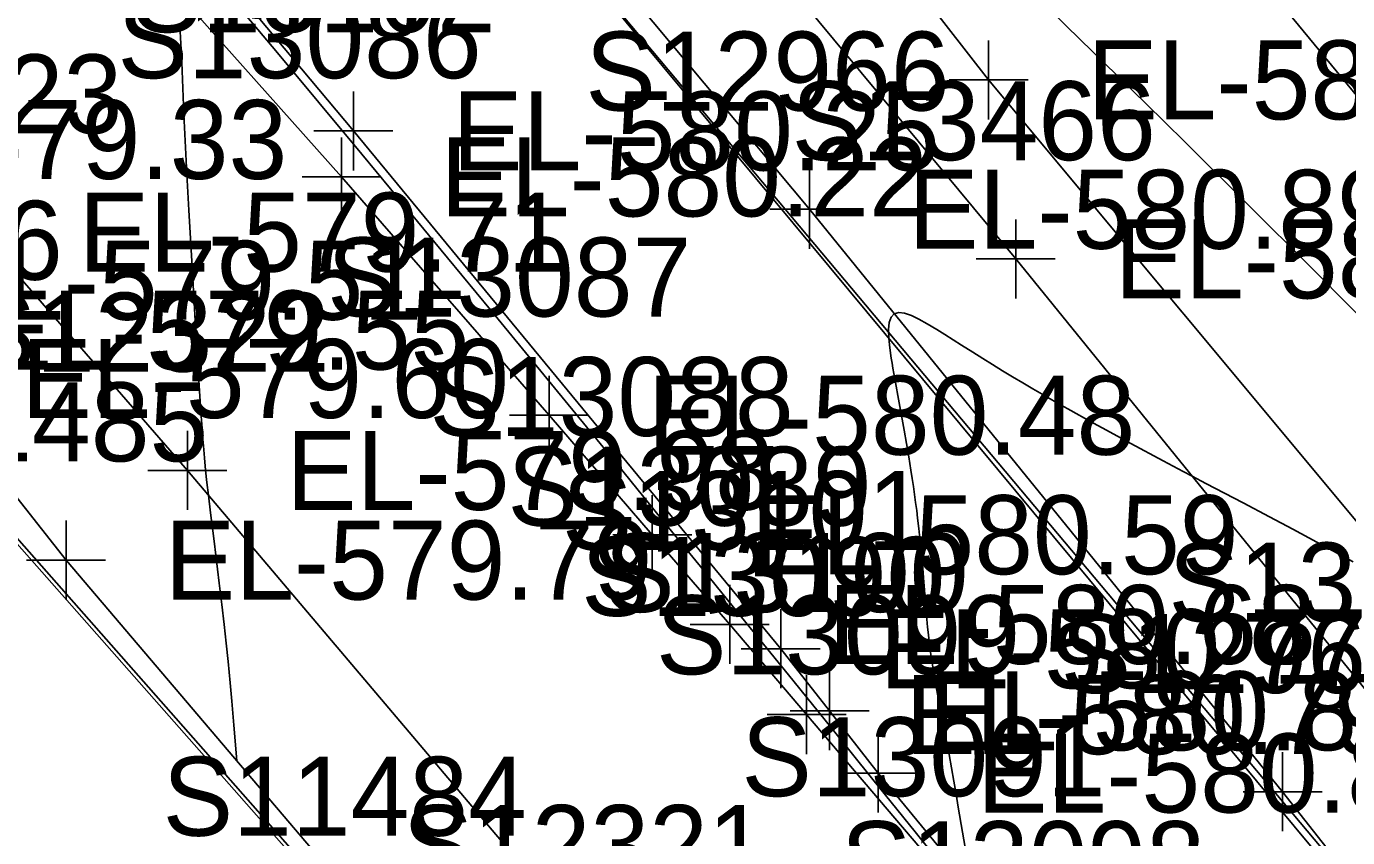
# Model space of a CAD drawing. Extents: x 1729869 to 1735532, y 648588 to 653771.
# Drawn here: x 1731311 to 1731377.9, y 651888.2 to 651929.3 of the extents above; entities that cross this region are included whole.
import ezdxf

# ---------------------------------------------------------------- set-up
doc = ezdxf.new("R2010")
doc.units = 0
for name, color, linetype in [('SURVEY - CENTERLINE - Preliminary', 7, 'Continuous'), ('SURVEY - CONTOURS - Index with Text', 7, 'Continuous'), ('SURVEY - CONTOURS - Intermediate with optional Text', 7, 'Continuous'), ('SURVEY - DRAINAGE - Area Shapes', 7, 'Continuous'), ('SURVEY - DRAINAGE - Area Shapes Text', 7, 'Continuous'), ('SURVEY - DRAINAGE - Storm Sewer', 7, 'Continuous'), ('SURVEY - DTM - Breaklines', 7, 'Continuous'), ('SURVEY - DTM - Breaklines - Points - Elevations', 7, 'Continuous'), ('SURVEY - DTM - Breaklines - Points - Locators', 7, 'Continuous'), ('SURVEY - ROADSIDE BARRIERS - Points - Elevations', 7, 'Continuous'), ('SURVEY - ROADSIDE BARRIERS - Points - Locators', 7, 'Continuous'), ('SURVEY - ROADSIDE BARRIERS - Points - Numbers', 7, 'Continuous'), ('SURVEY - ROADSIDE BARRIERS with Text', 7, 'Continuous'), ('SURVEY - TRANSPORTATION - Features', 7, 'Continuous'), ('SURVEY - TRANSPORTATION - Features - Points - Elevations', 7, 'Continuous'), ('SURVEY - TRANSPORTATION - Features - Points - Locators', 7, 'Continuous'), ('SURVEY - TRANSPORTATION - Features - Points - Numbers', 7, 'Continuous'), ('SURVEY - TRANSPORTATION - Roads', 7, 'Continuous'), ('SURVEY - TRANSPORTATION - Roads - Points - Elevations', 7, 'Continuous'), ('SURVEY - TRANSPORTATION - Roads - Points - Locators', 7, 'Continuous'), ('SURVEY - TRANSPORTATION - Roads - Points - Numbers', 7, 'Continuous')]:
    doc.layers.add(name, color=color, linetype=linetype)

msp = doc.modelspace()

# ---------------------------------------------------------------- linework, layer by layer
at = {"layer": 'SURVEY - CENTERLINE - Preliminary'}
msp.add_arc((1729018.342, 650008.232), 3000, 36.727042, 45.05905, dxfattribs=at)
at = {"layer": 'SURVEY - CONTOURS - Index with Text'}
for points in [[(1731341.14, 651952.862), (1731341.202, 651952.796), (1731345.531, 651948.188), (1731348.325, 651945.226), (1731351.32, 651942.065), (1731353.245, 651940.044), (1731355.455, 651937.729), (1731358.838, 651934.202), (1731360.492, 651932.489), (1731361.498, 651931.453), (1731362.162, 651930.778), (1731362.846, 651930.091), (1731363.623, 651929.322), (1731364.37, 651928.593), (1731366.233, 651926.781), (1731368.579, 651924.483), (1731369.772, 651923.306), (1731372.732, 651920.367), (1731376.212, 651916.89), (1731379.682, 651913.401)], [(1731321.668, 651892.062), (1731321.52, 651893.868), (1731321.415, 651895.076), (1731321.329, 651896.007), (1731321.223, 651897.088), (1731321.127, 651898.013), (1731321.024, 651898.964), (1731320.907, 651899.982), (1731320.778, 651901.064), (1731320.514, 651903.187), (1731320.334, 651904.626), (1731320.227, 651905.522), (1731320.154, 651906.162), (1731320.089, 651906.78), (1731320.029, 651907.399), (1731319.976, 651908.012), (1731319.95, 651908.33), (1731319.906, 651908.913), (1731319.863, 651909.52), (1731319.78, 651910.783), (1731319.561, 651914.364), (1731319.365, 651917.652), (1731319.234, 651919.95), (1731319.137, 651921.768), (1731319.069, 651923.121), (1731318.991, 651924.815), (1731318.881, 651927.444), (1731318.853, 651928.064), (1731318.822, 651928.685), (1731318.786, 651929.299)]]:
    msp.add_lwpolyline(points, dxfattribs=at)
at = {"layer": 'SURVEY - CONTOURS - Intermediate with optional Text'}
msp.add_lwpolyline([(1731358.548, 651887.68), (1731358.414, 651888.446), (1731358.2, 651889.713), (1731358.088, 651890.37), (1731357.972, 651891.036), (1731357.852, 651891.706), (1731357.731, 651892.376), (1731357.607, 651893.04), (1731357.483, 651893.693), (1731357.2, 651895.151), (1731357.111, 651895.621), (1731357.027, 651896.082), (1731356.949, 651896.537), (1731356.887, 651896.926), (1731356.83, 651897.31), (1731356.778, 651897.691), (1731356.73, 651898.07), (1731356.686, 651898.447), (1731356.647, 651898.824), (1731356.608, 651899.236), (1731356.572, 651899.65), (1731356.441, 651901.328), (1731356.4, 651901.818), (1731356.356, 651902.313), (1731356.309, 651902.814), (1731356.258, 651903.32), (1731356.202, 651903.832), (1731356.141, 651904.35), (1731356.092, 651904.743), (1731356.04, 651905.141), (1731355.984, 651905.543), (1731355.925, 651905.95), (1731355.863, 651906.364), (1731355.797, 651906.785), (1731355.689, 651907.449), (1731355.574, 651908.126), (1731355.454, 651908.811), (1731355.206, 651910.187), (1731354.983, 651911.41), (1731354.889, 651911.941), (1731354.846, 651912.201), (1731354.805, 651912.456), (1731354.732, 651912.981), (1731354.684, 651913.467), (1731354.672, 651913.898), (1731354.707, 651914.259), (1731354.799, 651914.534), (1731354.959, 651914.706), (1731355.187, 651914.764), (1731355.478, 651914.726), (1731355.822, 651914.609), (1731356.205, 651914.428), (1731356.618, 651914.2), (1731357.112, 651913.905), (1731357.518, 651913.652), (1731358.364, 651913.115), (1731358.938, 651912.75), (1731359.435, 651912.438), (1731359.937, 651912.126), (1731360.442, 651911.816), (1731360.951, 651911.508), (1731361.462, 651911.203), (1731361.973, 651910.901), (1731362.454, 651910.622), (1731362.935, 651910.346), (1731363.416, 651910.073), (1731363.897, 651909.803), (1731364.857, 651909.27), (1731365.894, 651908.702), (1731366.939, 651908.136), (1731368.568, 651907.26), (1731369.579, 651906.722), (1731370.04, 651906.478), (1731370.734, 651906.113), (1731372.625, 651905.123), (1731373.95, 651904.423), (1731375.138, 651903.789), (1731377.564, 651902.484), (1731378.201, 651902.137)], dxfattribs=at)
at = {"layer": 'SURVEY - DRAINAGE - Area Shapes'}
msp.add_lwpolyline([(1731447.67, 651794.75), (1731494.62, 651848.132), (1731494.044, 651850.166), (1731316.797, 652088.672), (1731252.279, 652032.718), (1731331.927, 651940.868), (1731377.361, 651886.729)], close=True, dxfattribs=at)
at = {"layer": 'SURVEY - DRAINAGE - Area Shapes Text'}
msp.add_lwpolyline([(1731252.279, 652032.718), (1731252.279, 652032.718), (1731331.927, 651940.868), (1731382.756, 651879.672), (1731447.67, 651794.75), (1731482.093, 651747.619), (1731463.009, 651708.574), (1731417.334, 651769.604), (1731372.727, 651826.43), (1731331.142, 651879.707), (1731270.184, 651948.802), (1731219.221, 652002.428), (1731149.8, 652071.308), (1731071.45, 652144.137), (1731094.843, 652173.647), (1731097.142, 652171.409), (1731179.777, 652109.245)], close=True, dxfattribs=at)
at = {"layer": 'SURVEY - DRAINAGE - Storm Sewer'}
msp.add_line((1731345.675, 651863.511), (1731224.311, 652001.048), dxfattribs=at)
at = {"layer": 'SURVEY - DTM - Breaklines'}
for points in [[(1731334.173, 651982.596), (1731340.694, 651974.7), (1731370.886, 651934.84), (1731402.73, 651896.208), (1731431.321, 651855.159), (1731462.856, 651816.298), (1731496.995, 651790.22), (1731518.354, 651743.794), (1731543.329, 651700.057), (1731571.518, 651658.721), (1731573.975, 651653.989)], [(1731329.074, 651966.061), (1731359.729, 651926.546), (1731391.78, 651888.069), (1731423.005, 651848.978), (1731455.159, 651810.576), (1731479.951, 651777.549), (1731506.268, 651734.811), (1731535.375, 651694.144), (1731562.198, 651652.748), (1731588.043, 651609.921), (1731613.605, 651566.913), (1731639.146, 651523.891), (1731667.1, 651482.416), (1731693.639, 651440.035), (1731719.242, 651397.052), (1731747.215, 651355.589), (1731769.127, 651321.344), (1731788.96, 651288.223), (1731795.994, 651292.731)]]:
    msp.add_lwpolyline(points, dxfattribs=at)
at = {"layer": 'SURVEY - DTM - Breaklines - Points - Locators'}
for p, q in [((1731359.729, 651928.546), (1731359.729, 651924.546)), ((1731361.729, 651926.546), (1731357.729, 651926.546))]:
    msp.add_line(p, q, dxfattribs=at)
at = {"layer": 'SURVEY - ROADSIDE BARRIERS - Points - Locators'}
for p, q in [((1731313.021, 651904.227), (1731313.021, 651900.227)), ((1731315.021, 651902.227), (1731311.021, 651902.227))]:
    msp.add_line(p, q, dxfattribs=at)
at = {"layer": 'SURVEY - ROADSIDE BARRIERS with Text'}
msp.add_lwpolyline([(1731436.551, 651747.429), (1731433.748, 651751.381), (1731430.374, 651755.691), (1731415.979, 651773.333), (1731401.041, 651793.332), (1731385.893, 651813.215), (1731370.543, 651832.897), (1731354.94, 651852.315), (1731347.656, 651861.252), (1731345.136, 651864.308), (1731329.151, 651883.266), (1731313.021, 651902.227), (1731305.761, 651911.424), (1731303.756, 651913.876), (1731301.362, 651916.397), (1731294.537, 651923.53), (1731278.039, 651942.141), (1731261.268, 651960.678)], dxfattribs=at)
at = {"layer": 'SURVEY - TRANSPORTATION - Features'}
msp.add_lwpolyline([(1731258.402, 652039.18), (1731278.681, 652016.879), (1731284.056, 652009.864), (1731303.088, 651986.573), (1731322.547, 651963.645), (1731341.9, 651940.638), (1731361.109, 651917.48), (1731380.078, 651894.112), (1731398.716, 651870.573), (1731417.161, 651846.862), (1731435.465, 651822.971), (1731453.412, 651798.904), (1731471.112, 651774.585), (1731488.583, 651750.084), (1731505.82, 651725.418)], dxfattribs=at)
at = {"layer": 'SURVEY - TRANSPORTATION - Features - Points - Locators'}
for p, q in [((1731361.109, 651919.48), (1731361.109, 651915.48)), ((1731363.109, 651917.48), (1731359.109, 651917.48))]:
    msp.add_line(p, q, dxfattribs=at)
at = {"layer": 'SURVEY - TRANSPORTATION - Roads'}
for points in [[(1731269.804, 652013.975), (1731291.041, 651990.04), (1731301.561, 651977.986), (1731315.932, 651961.331), (1731325.019, 651950.684), (1731350.665, 651919.992), (1731374.621, 651890.497), (1731391.943, 651868.499), (1731406.718, 651849.586), (1731426.267, 651824.251), (1731439.451, 651806.638), (1731451.385, 651790.587), (1731473.705, 651759.831), (1731495.592, 651728.764)], [(1731389.825, 651846.468), (1731363.537, 651880.004), (1731354.147, 651891.444), (1731351.684, 651894.595), (1731349.211, 651897.739), (1731327.573, 651923.962), (1731313.451, 651940.828), (1731296.544, 651960.578), (1731283.394, 651975.645), (1731259.51, 652002.579)], [(1731269.179, 651985.304), (1731285.472, 651967.686), (1731301.624, 651949.938), (1731311.008, 651939.55), (1731317.661, 651932.085), (1731326.973, 651921.632), (1731337.476, 651909.563), (1731342.707, 651903.512), (1731346.624, 651898.967), (1731350.515, 651894.4), (1731358.298, 651885.268), (1731364.785, 651877.657)], [(1731447.492, 651743.127), (1731435.618, 651759.222), (1731421.114, 651778.344), (1731405.285, 651798.971), (1731389.441, 651819.586), (1731377.25, 651835.441), (1731369.881, 651844.911), (1731356.148, 651862.097), (1731341.14, 651880.824), (1731319.17, 651906.77), (1731308.665, 651918.837), (1731294.121, 651935.34), (1731264.479, 651967.849)]]:
    msp.add_lwpolyline(points, dxfattribs=at)
at = {"layer": 'SURVEY - TRANSPORTATION - Roads - Points - Locators'}
for p, q in [((1731327.573, 651925.962), (1731327.573, 651921.962)), ((1731329.573, 651923.962), (1731325.573, 651923.962)), ((1731326.973, 651923.632), (1731326.973, 651919.632)), ((1731350.665, 651921.992), (1731350.665, 651917.992)), ((1731328.973, 651921.632), (1731324.973, 651921.632)), ((1731352.665, 651919.992), (1731348.665, 651919.992)), ((1731337.476, 651911.563), (1731337.476, 651907.563)), ((1731339.476, 651909.563), (1731335.476, 651909.563)), ((1731319.17, 651908.77), (1731319.17, 651904.77)), ((1731321.17, 651906.77), (1731317.17, 651906.77)), ((1731342.707, 651905.512), (1731342.707, 651901.512)), ((1731344.707, 651903.512), (1731340.707, 651903.512)), ((1731346.624, 651900.967), (1731346.624, 651896.967)), ((1731349.211, 651899.739), (1731349.211, 651895.739)), ((1731348.624, 651898.967), (1731344.624, 651898.967)), ((1731351.211, 651897.739), (1731347.211, 651897.739)), ((1731350.515, 651896.4), (1731350.515, 651892.4)), ((1731351.684, 651896.595), (1731351.684, 651892.595)), ((1731352.515, 651894.4), (1731348.515, 651894.4)), ((1731353.684, 651894.595), (1731349.684, 651894.595)), ((1731354.147, 651893.444), (1731354.147, 651889.444)), ((1731374.621, 651892.497), (1731374.621, 651888.497)), ((1731356.147, 651891.444), (1731352.147, 651891.444)), ((1731376.621, 651890.497), (1731372.621, 651890.497))]:
    msp.add_line(p, q, dxfattribs=at)

# ---------------------------------------------------------------- texts
at = {"layer": 'SURVEY - DTM - Breaklines - Points - Elevations'}
msp.add_text('EL-580.53', height=4, dxfattribs=at).set_placement((1731364.729, 651924.546))
at = {"layer": 'SURVEY - ROADSIDE BARRIERS - Points - Elevations'}
for s, p in [('EL-579.33', (1731299.537, 651921.53)), ('EL-579.51', (1731306.362, 651914.397)), ('EL-579.55', (1731308.756, 651911.876)), ('EL-579.60', (1731310.761, 651909.424)), ('EL-579.79', (1731318.021, 651900.227))]:
    msp.add_text(s, height=4, dxfattribs=at).set_placement(p)
at = {"layer": 'SURVEY - ROADSIDE BARRIERS - Points - Numbers'}
for s, p in [('S11486', (1731294.411, 651916.424)), ('S11485', (1731301.781, 651907.227)), ('S11484', (1731317.911, 651888.266))]:
    msp.add_text(s, height=4, dxfattribs=at).set_placement(p)
at = {"layer": 'SURVEY - TRANSPORTATION - Features - Points - Elevations'}
msp.add_text('EL-580.77', height=4, dxfattribs=at).set_placement((1731366.109, 651915.48))
at = {"layer": 'SURVEY - TRANSPORTATION - Features - Points - Numbers'}
for s, p in [('S13466', (1731349.759, 651922.48)), ('S13467', (1731368.838, 651899.112))]:
    msp.add_text(s, height=4, dxfattribs=at).set_placement(p)
at = {"layer": 'SURVEY - TRANSPORTATION - Roads - Points - Elevations'}
for s, p in [('EL-580.25', (1731332.573, 651921.962)), ('EL-580.22', (1731331.973, 651919.632)), ('EL-580.89', (1731355.665, 651917.992)), ('EL-579.71', (1731313.665, 651916.837)), ('EL-580.48', (1731342.476, 651907.563)), ('EL-579.98', (1731324.17, 651904.77)), ('EL-580.59', (1731347.707, 651901.512)), ('EL-580.68', (1731351.624, 651896.967)), ('EL-580.77', (1731354.211, 651895.739)), ('EL-580.79', (1731355.515, 651892.4)), ('EL-580.85', (1731356.684, 651892.595)), ('EL-580.89', (1731359.147, 651889.444))]:
    msp.add_text(s, height=4, dxfattribs=at).set_placement(p)
at = {"layer": 'SURVEY - TRANSPORTATION - Roads - Points - Numbers'}
for s, p in [('S13102', (1731316.333, 651928.962)), ('S13086', (1731315.623, 651926.632)), ('S12966', (1731339.315, 651924.992)), ('S12323', (1731297.425, 651923.837)), ('S13087', (1731326.236, 651914.563)), ('S12322', (1731307.93, 651911.77)), ('S13088', (1731331.42, 651908.512)), ('S13089', (1731335.369, 651903.967)), ('S13101', (1731338.129, 651902.739)), ('S13100', (1731340.271, 651899.595)), ('S13090', (1731339.102, 651899.4)), ('S13099', (1731342.892, 651896.444)), ('S12967', (1731363.381, 651895.497)), ('S13091', (1731347.216, 651890.268)), ('S12321', (1731330.058, 651885.824)), ('S13098', (1731352.25, 651885.004))]:
    msp.add_text(s, height=4, dxfattribs=at).set_placement(p)

doc.saveas('drawing.dxf')
